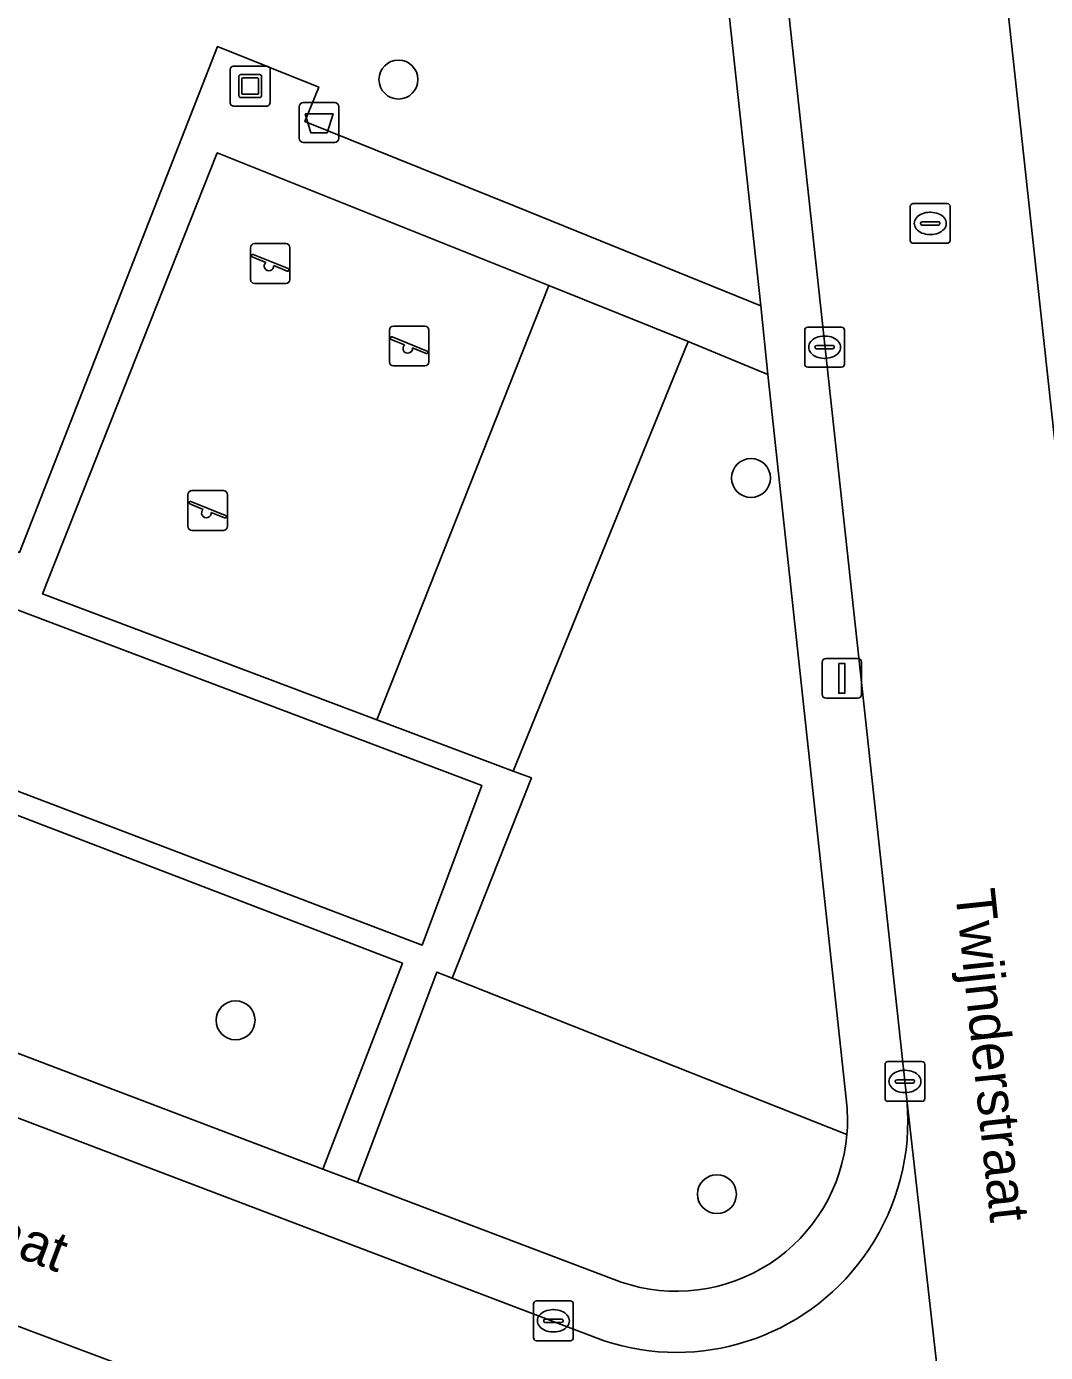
# Model space of a CAD drawing. Extents: x 160023 to 161302, y 384750 to 385707.
# Drawn here: x 161032.38 to 161057.97, y 385151.97 to 385185.27 of the extents above; entities that cross this region are included whole.
import ezdxf

# ---------------------------------------------------------------- set-up
doc = ezdxf.new("R2010")
doc.units = 0
for name, color, linetype in [('IMGEO_Afvalbak', 7, 'Continuous'), ('IMGEO_Boom', 7, 'Continuous'), ('IMGEO_Groenvoorziening', 7, 'Continuous'), ('IMGEO_Kolk', 7, 'Continuous'), ('IMGEO_Kunstobject', 7, 'Continuous'), ('IMGEO_Lichtmast', 7, 'Continuous'), ('IMGEO_Openbare_ruimte_label', 7, 'Continuous'), ('IMGEO_Rijbaan_lokaal_open', 7, 'Continuous'), ('IMGEO_Rioolput', 7, 'Continuous'), ('IMGEO_Speelvoorziening', 7, 'Continuous'), ('IMGEO_Terreindeel_halfverhard', 7, 'Continuous'), ('IMGEO_Terreindeel_zand', 7, 'Continuous'), ('IMGEO_Voetpad_open', 7, 'Continuous')]:
    doc.layers.add(name, color=color, linetype=linetype)

msp = doc.modelspace()

# ---------------------------------------------------------------- linework, layer by layer
at = {"layer": 'IMGEO_Afvalbak'}
for p, q in [((161039.231, 385182.458), (161039.231, 385183.258)), ((161039.231, 385183.258), (161039.231, 385182.458)), ((161039.331, 385183.358), (161040.121, 385183.358)), ((161040.121, 385183.358), (161039.331, 385183.358)), ((161040.221, 385183.258), (161040.221, 385182.458)), ((161040.221, 385182.458), (161040.221, 385183.258)), ((161040.121, 385182.358), (161039.331, 385182.358)), ((161039.331, 385182.358), (161040.121, 385182.358))]:
    msp.add_line(p, q, dxfattribs=at)
msp.add_lwpolyline([(161039.374, 385183.072), (161040.078, 385183.072), (161039.929, 385182.602), (161039.523, 385182.602), (161039.374, 385183.072)], dxfattribs=at)
for centre, start, end in [((161039.331, 385183.258), 90, 180), ((161039.331, 385183.258), 90, 180), ((161040.121, 385183.258), 0, 90), ((161040.121, 385183.258), 360, 90), ((161039.331, 385182.458), 180, 270), ((161039.331, 385182.458), 180, 270), ((161040.121, 385182.458), 270, 0), ((161040.121, 385182.458), 270, 0)]:
    msp.add_arc(centre, 0.1, start, end, dxfattribs=at)
at = {"layer": 'IMGEO_Boom'}
for centre in [(161041.72, 385183.936), (161050.573, 385173.93), (161037.63, 385160.312), (161049.717, 385155.947)]:
    msp.add_circle(centre, 0.489, dxfattribs=at)
at = {"layer": 'IMGEO_Groenvoorziening'}
for points in [[(161035.792, 385209.124), (161025.065, 385181.727), (161024.503, 385180.297), (161022.697, 385175.662), (161032.204, 385172.061), (161037.176, 385184.764), (161039.719, 385183.742), (161039.373, 385182.881), (161044.629, 385180.762), (161050.818, 385178.251), (161047.612, 385207.722)], [(161050.994, 385176.53), (161048.991, 385177.36), (161044.6, 385166.573), (161045.059, 385166.401), (161043.067, 385161.373), (161052.981, 385157.445)], [(161052.979, 385158.181), (161052.961, 385158.344), (161050.994, 385176.53)], [(161022.128, 385163.297), (161039.825, 385156.574), (161041.819, 385161.747), (161027.27, 385167.333)], [(161052.981, 385157.445), (161043.067, 385161.373), (161042.687, 385161.523), (161040.689, 385156.247), (161047.312, 385153.74)]]:
    msp.add_lwpolyline(points, dxfattribs=at)
msp.add_lwpolyline([(161044.6, 385166.573), (161048.991, 385177.36), (161045.496, 385178.766), (161041.175, 385167.856)], close=True, dxfattribs=at)
for centre, radius, start, end in [((161048.756, 385157.802), 4.24, 355.1766, 5.1348), ((161048.702, 385157.802), 4.294, 251.106, 355.2276)]:
    msp.add_arc(centre, radius, start, end, dxfattribs=at)
at = {"layer": 'IMGEO_Kolk'}
for p, q in [((161051.921, 385176.789), (161051.921, 385177.641)), ((161051.996, 385177.715), (161052.848, 385177.715)), ((161052.922, 385177.641), (161052.922, 385176.789)), ((161052.223, 385177.258), (161052.621, 385177.258)), ((161052.409, 385177.495), (161052.434, 385177.495)), ((161052.18, 385177.209), (161052.18, 385177.221)), ((161052.618, 385177.172), (161052.22, 385177.172)), ((161052.432, 385176.935), (161052.407, 385176.935)), ((161052.664, 385177.221), (161052.664, 385177.209)), ((161052.848, 385176.715), (161051.996, 385176.715)), ((161054.013, 385159.278), (161054.865, 385159.278)), ((161053.938, 385158.352), (161053.938, 385159.204)), ((161054.426, 385159.058), (161054.451, 385159.058)), ((161054.939, 385159.204), (161054.939, 385158.352)), ((161054.197, 385158.772), (161054.197, 385158.784)), ((161054.635, 385158.735), (161054.237, 385158.735)), ((161054.24, 385158.821), (161054.638, 385158.821)), ((161054.681, 385158.784), (161054.681, 385158.772)), ((161054.865, 385158.278), (161054.013, 385158.278)), ((161054.449, 385158.498), (161054.424, 385158.498)), ((161045.185, 385153.267), (161046.037, 385153.267)), ((161045.11, 385152.341), (161045.11, 385153.193)), ((161045.598, 385153.047), (161045.623, 385153.047)), ((161046.111, 385153.193), (161046.111, 385152.341)), ((161045.369, 385152.761), (161045.369, 385152.773)), ((161045.807, 385152.724), (161045.409, 385152.724)), ((161045.412, 385152.81), (161045.81, 385152.81)), ((161045.853, 385152.773), (161045.853, 385152.761)), ((161046.037, 385152.267), (161045.185, 385152.267)), ((161045.621, 385152.487), (161045.596, 385152.487))]:
    msp.add_line(p, q, dxfattribs=at)
for points in [[(161051.921, 385176.789), (161051.921, 385177.641)], [(161051.996, 385177.715), (161052.848, 385177.715)], [(161052.922, 385177.641), (161052.922, 385176.789)], [(161052.848, 385176.715), (161051.996, 385176.715)], [(161054.013, 385159.278), (161054.865, 385159.278)], [(161053.938, 385158.352), (161053.938, 385159.204)], [(161054.939, 385159.204), (161054.939, 385158.352)], [(161054.865, 385158.278), (161054.013, 385158.278)], [(161045.185, 385153.267), (161046.037, 385153.267)], [(161045.11, 385152.341), (161045.11, 385153.193)], [(161046.111, 385153.193), (161046.111, 385152.341)], [(161046.037, 385152.267), (161045.185, 385152.267)]]:
    msp.add_lwpolyline(points, dxfattribs=at)
for centre, radius, start, end in [((161051.998, 385177.639), 0.0765, 91.552, 178.448), ((161051.998, 385177.639), 0.0765, 91.552, 178.448), ((161052.846, 385177.639), 0.0765, 1.552, 88.448), ((161052.846, 385177.639), 0.0765, 1.552, 88.448), ((161052.22, 385177.218), 0.0403, 85.8775, 175.7526), ((161052.625, 385177.22), 0.0386, 1.7309, 96.639), ((161052.217, 385177.208), 0.0366, 178.938, 274.7102), ((161052.621, 385177.215), 0.043, 264.8664, 352.4533), ((161051.998, 385176.791), 0.0765, 181.552, 268.448), ((161051.998, 385176.791), 0.0765, 181.552, 268.448), ((161052.846, 385176.791), 0.0765, 271.552, 358.448), ((161052.846, 385176.791), 0.0765, 271.552, 358.448), ((161054.015, 385159.202), 0.0765, 91.552, 178.448), ((161054.015, 385159.202), 0.0765, 91.552, 178.448), ((161054.863, 385159.202), 0.0765, 1.552, 88.448), ((161054.863, 385159.202), 0.0765, 1.552, 88.448), ((161054.237, 385158.781), 0.0403, 85.8775, 175.7526), ((161054.234, 385158.771), 0.0366, 178.938, 274.7102), ((161054.638, 385158.778), 0.043, 264.8664, 352.4533), ((161054.642, 385158.783), 0.0386, 1.7309, 96.639), ((161054.015, 385158.354), 0.0765, 181.552, 268.448), ((161054.015, 385158.354), 0.0765, 181.552, 268.448), ((161054.863, 385158.354), 0.0765, 271.552, 358.448), ((161054.863, 385158.354), 0.0765, 271.552, 358.448), ((161045.187, 385153.191), 0.0765, 91.552, 178.448), ((161045.187, 385153.191), 0.0765, 91.552, 178.448), ((161046.035, 385153.191), 0.0765, 1.552, 88.448), ((161046.035, 385153.191), 0.0765, 1.552, 88.448), ((161045.409, 385152.77), 0.0403, 85.8775, 175.7526), ((161045.406, 385152.76), 0.0366, 178.938, 274.7102), ((161045.81, 385152.767), 0.043, 264.8664, 352.4533), ((161045.814, 385152.772), 0.0386, 1.7309, 96.639), ((161045.187, 385152.343), 0.0765, 181.552, 268.448), ((161045.187, 385152.343), 0.0765, 181.552, 268.448), ((161046.035, 385152.343), 0.0765, 271.552, 358.448), ((161046.035, 385152.343), 0.0765, 271.552, 358.448)]:
    msp.add_arc(centre, radius, start, end, dxfattribs=at)
for centre, major_axis, ratio, start_param, end_param in [((161052.408, 385177.215), (-0.387, 0.002), 0.722429, 4.712389, 7.853982), ((161052.433, 385177.215), (-0.39, 0.002), 0.717154, 1.570796, 4.712389), ((161054.425, 385158.778), (-0.387, 0.002), 0.722429, 4.712389, 7.853982), ((161054.45, 385158.778), (-0.39, 0.002), 0.717154, 1.570796, 4.712389), ((161045.597, 385152.767), (-0.387, 0.002), 0.722429, 4.712389, 7.853982), ((161045.622, 385152.767), (-0.39, 0.002), 0.717154, 1.570796, 4.712389)]:
    msp.add_ellipse(centre, major_axis=major_axis, ratio=ratio, start_param=start_param, end_param=end_param, dxfattribs=at)
at = {"layer": 'IMGEO_Kunstobject'}
for p, q in [((161038.412, 385184.271), (161037.571, 385184.271)), ((161038.412, 385184.271), (161037.571, 385184.271)), ((161037.496, 385184.187), (161037.496, 385183.346)), ((161037.496, 385184.187), (161037.496, 385183.346)), ((161037.71, 385183.535), (161037.71, 385184.009)), ((161037.76, 385184.059), (161038.234, 385184.059)), ((161037.79, 385183.959), (161037.79, 385183.585)), ((161038.184, 385183.979), (161037.81, 385183.979)), ((161038.204, 385183.585), (161038.204, 385183.959)), ((161038.284, 385184.009), (161038.284, 385183.535)), ((161038.496, 385183.355), (161038.496, 385184.196)), ((161038.496, 385183.355), (161038.496, 385184.196)), ((161037.81, 385183.565), (161038.184, 385183.565)), ((161037.58, 385183.271), (161038.421, 385183.271)), ((161037.58, 385183.271), (161038.421, 385183.271)), ((161038.234, 385183.485), (161037.76, 385183.485))]:
    msp.add_line(p, q, dxfattribs=at)
for centre, radius, start, end in [((161037.574, 385184.193), 0.0779, 92.4484, 184.2845), ((161037.574, 385184.193), 0.0779, 92.4484, 184.2845), ((161038.418, 385184.193), 0.0779, 2.4484, 94.2845), ((161038.418, 385184.193), 0.0779, 2.4484, 94.2845), ((161037.76, 385184.009), 0.05, 90, 180), ((161037.81, 385183.959), 0.02, 90, 180), ((161038.184, 385183.959), 0.02, 360, 90), ((161038.234, 385184.009), 0.05, 360, 90), ((161037.81, 385183.585), 0.02, 180, 270), ((161038.184, 385183.585), 0.02, 270, 0), ((161037.574, 385183.349), 0.0779, 182.4484, 274.2845), ((161037.574, 385183.349), 0.0779, 182.4484, 274.2845), ((161037.76, 385183.535), 0.05, 180, 270), ((161038.234, 385183.535), 0.05, 270, 0), ((161038.418, 385183.349), 0.0779, 272.4484, 4.2845), ((161038.418, 385183.349), 0.0779, 272.4484, 4.2845)]:
    msp.add_arc(centre, radius, start, end, dxfattribs=at)
at = {"layer": 'IMGEO_Lichtmast'}
for p, q in [((161052.358, 385168.501), (161052.358, 385169.301)), ((161052.358, 385169.301), (161052.358, 385168.501)), ((161052.458, 385169.401), (161053.248, 385169.401)), ((161053.248, 385169.401), (161052.458, 385169.401)), ((161053.348, 385169.301), (161053.348, 385168.501)), ((161053.348, 385168.501), (161053.348, 385169.301)), ((161053.248, 385168.401), (161052.458, 385168.401)), ((161052.458, 385168.401), (161053.248, 385168.401))]:
    msp.add_line(p, q, dxfattribs=at)
msp.add_lwpolyline([(161052.778, 385169.276), (161052.928, 385169.276), (161052.928, 385168.526), (161052.778, 385168.526), (161052.778, 385169.276)], dxfattribs=at)
for centre, start, end in [((161052.458, 385169.301), 90, 180), ((161052.458, 385169.301), 90, 180), ((161053.248, 385169.301), 0, 90), ((161053.248, 385169.301), 360, 90), ((161052.458, 385168.501), 180, 270), ((161052.458, 385168.501), 180, 270), ((161053.248, 385168.501), 270, 0), ((161053.248, 385168.501), 270, 0)]:
    msp.add_arc(centre, 0.1, start, end, dxfattribs=at)
at = {"layer": 'IMGEO_Rijbaan_lokaal_open'}
msp.add_lwpolyline([(161056.441, 385191.005), (161056.095, 385194.195), (161055.611, 385198.657), (161055.449, 385200.025), (161050.024, 385199.383), (161054.485, 385158.322), (161056.609, 385139.482), (161056.603, 385139.055), (161056.706, 385138.102), (161062.14, 385138.694)], close=True, dxfattribs=at)
for points in [[(161046.883, 385152.266), (161021.863, 385161.77)], [(161056.603, 385139.055), (161056.609, 385139.482), (161054.485, 385158.322), (161054.504, 385158.044)], [(161020.002, 385157.204), (161052.331, 385145.052)]]:
    msp.add_lwpolyline(points, dxfattribs=at)
for centre, radius, start, end in [((161048.709, 385157.781), 5.801, 323.8321, 2.6013), ((161048.702, 385157.78), 5.806, 251.743, 323.876)]:
    msp.add_arc(centre, radius, start, end, dxfattribs=at)
at = {"layer": 'IMGEO_Rioolput'}
for p, q in [((161054.573, 385179.898), (161054.573, 385180.75)), ((161054.648, 385180.824), (161055.5, 385180.824)), ((161055.061, 385180.604), (161055.086, 385180.604)), ((161055.574, 385180.75), (161055.574, 385179.898)), ((161054.832, 385180.318), (161054.832, 385180.33)), ((161055.27, 385180.281), (161054.872, 385180.281)), ((161054.875, 385180.367), (161055.273, 385180.367)), ((161055.316, 385180.33), (161055.316, 385180.318)), ((161055.084, 385180.044), (161055.059, 385180.044)), ((161055.5, 385179.824), (161054.648, 385179.824))]:
    msp.add_line(p, q, dxfattribs=at)
for points in [[(161054.573, 385179.898), (161054.573, 385180.75)], [(161054.648, 385180.824), (161055.5, 385180.824)], [(161055.574, 385180.75), (161055.574, 385179.898)], [(161055.5, 385179.824), (161054.648, 385179.824)]]:
    msp.add_lwpolyline(points, dxfattribs=at)
for centre, radius, start, end in [((161054.65, 385180.748), 0.0765, 91.552, 178.448), ((161054.65, 385180.748), 0.0765, 91.552, 178.448), ((161055.498, 385180.748), 0.0765, 1.552, 88.448), ((161055.498, 385180.748), 0.0765, 1.552, 88.448), ((161054.872, 385180.327), 0.0403, 85.8775, 175.7526), ((161054.869, 385180.317), 0.0366, 178.938, 274.7102), ((161055.273, 385180.324), 0.043, 264.8664, 352.4533), ((161055.277, 385180.329), 0.0386, 1.7309, 96.639), ((161054.65, 385179.9), 0.0765, 181.552, 268.448), ((161054.65, 385179.9), 0.0765, 181.552, 268.448), ((161055.498, 385179.9), 0.0765, 271.552, 358.448), ((161055.498, 385179.9), 0.0765, 271.552, 358.448)]:
    msp.add_arc(centre, radius, start, end, dxfattribs=at)
for centre, major_axis, ratio, start_param, end_param in [((161055.06, 385180.324), (-0.387, 0.002), 0.722429, 4.712389, 7.853982), ((161055.085, 385180.324), (-0.39, 0.002), 0.717154, 1.570796, 4.712389)]:
    msp.add_ellipse(centre, major_axis=major_axis, ratio=ratio, start_param=start_param, end_param=end_param, dxfattribs=at)
at = {"layer": 'IMGEO_Speelvoorziening'}
for p, q in [((161038.006, 385178.916), (161038.006, 385179.716)), ((161038.006, 385179.716), (161038.006, 385178.916)), ((161038.106, 385179.816), (161038.896, 385179.816)), ((161038.896, 385179.816), (161038.106, 385179.816)), ((161038.996, 385179.716), (161038.996, 385178.916)), ((161038.996, 385178.916), (161038.996, 385179.716)), ((161038.389, 385179.344), (161038.05, 385179.481)), ((161038.075, 385179.541), (161038.951, 385179.188)), ((161038.927, 385179.128), (161038.587, 385179.265)), ((161038.896, 385178.816), (161038.106, 385178.816)), ((161038.106, 385178.816), (161038.896, 385178.816)), ((161041.492, 385176.847), (161041.492, 385177.647)), ((161041.492, 385177.647), (161041.492, 385176.847)), ((161041.592, 385177.747), (161042.382, 385177.747)), ((161042.382, 385177.747), (161041.592, 385177.747)), ((161042.482, 385177.647), (161042.482, 385176.847)), ((161042.482, 385176.847), (161042.482, 385177.647)), ((161041.875, 385177.275), (161041.536, 385177.412)), ((161041.561, 385177.472), (161042.437, 385177.119)), ((161042.413, 385177.059), (161042.073, 385177.196)), ((161042.382, 385176.747), (161041.592, 385176.747)), ((161041.592, 385176.747), (161042.382, 385176.747)), ((161036.535, 385173.615), (161037.325, 385173.615)), ((161037.325, 385173.615), (161036.535, 385173.615)), ((161036.435, 385172.715), (161036.435, 385173.515)), ((161036.435, 385173.515), (161036.435, 385172.715)), ((161036.818, 385173.143), (161036.479, 385173.28)), ((161036.504, 385173.34), (161037.38, 385172.987)), ((161037.425, 385173.515), (161037.425, 385172.715)), ((161037.425, 385172.715), (161037.425, 385173.515)), ((161037.356, 385172.927), (161037.016, 385173.064)), ((161037.325, 385172.615), (161036.535, 385172.615)), ((161036.535, 385172.615), (161037.325, 385172.615))]:
    msp.add_line(p, q, dxfattribs=at)
for centre, radius, start, end in [((161038.106, 385179.716), 0.1, 90, 180), ((161038.106, 385179.716), 0.1, 90, 180), ((161038.896, 385179.716), 0.1, 0, 90), ((161038.896, 385179.716), 0.1, 360, 90), ((161038.063, 385179.511), 0.0327, 68.078, 248.078), ((161038.468, 385179.254), 0.12, 130.9928, 5.1632), ((161038.106, 385178.916), 0.1, 180, 270), ((161038.106, 385178.916), 0.1, 180, 270), ((161038.896, 385178.916), 0.1, 270, 0), ((161038.896, 385178.916), 0.1, 270, 0), ((161038.939, 385179.158), 0.0327, 248.078, 68.078), ((161041.592, 385177.647), 0.1, 90, 180), ((161041.592, 385177.647), 0.1, 90, 180), ((161042.382, 385177.647), 0.1, 0, 90), ((161042.382, 385177.647), 0.1, 360, 90), ((161041.549, 385177.442), 0.0327, 68.078, 248.078), ((161041.954, 385177.185), 0.12, 130.9928, 5.1632), ((161042.425, 385177.089), 0.0327, 248.078, 68.078), ((161041.592, 385176.847), 0.1, 180, 270), ((161041.592, 385176.847), 0.1, 180, 270), ((161042.382, 385176.847), 0.1, 270, 0), ((161042.382, 385176.847), 0.1, 270, 0), ((161036.535, 385173.515), 0.1, 90, 180), ((161036.535, 385173.515), 0.1, 90, 180), ((161037.325, 385173.515), 0.1, 0, 90), ((161037.325, 385173.515), 0.1, 360, 90), ((161036.492, 385173.31), 0.0327, 68.078, 248.078), ((161036.897, 385173.053), 0.12, 130.9928, 5.1632), ((161037.368, 385172.957), 0.0327, 248.078, 68.078), ((161036.535, 385172.715), 0.1, 180, 270), ((161036.535, 385172.715), 0.1, 180, 270), ((161037.325, 385172.715), 0.1, 270, 0), ((161037.325, 385172.715), 0.1, 270, 0)]:
    msp.add_arc(centre, radius, start, end, dxfattribs=at)
at = {"layer": 'IMGEO_Terreindeel_halfverhard'}
msp.add_lwpolyline([(161042.313, 385162.2), (161043.811, 385166.206), (161029.549, 385171.601), (161028.044, 385167.632)], close=True, dxfattribs=at)
at = {"layer": 'IMGEO_Terreindeel_zand'}
msp.add_lwpolyline([(161041.175, 385167.856), (161045.496, 385178.766), (161037.171, 385182.093), (161032.784, 385171.025)], close=True, dxfattribs=at)
at = {"layer": 'IMGEO_Voetpad_open'}
for points in [[(161058.152, 385212.019), (161057.793, 385215.51), (161057.793, 385215.518), (161057.439, 385218.855), (161057.203, 385223.507), (161057.664, 385227.563), (161058.204, 385230.533), (161051.988, 385232.389), (161052.31, 385229.392), (161055.124, 385202.766), (161055.449, 385200.025), (161055.611, 385198.657), (161056.095, 385194.195), (161056.592, 385194.248), (161056.938, 385191.058), (161056.441, 385191.005), (161062.14, 385138.694), (161062.447, 385135.875), (161068.403, 385081.213), (161068.467, 385080.621)], [(161054.504, 385158.044), (161054.485, 385158.322), (161050.024, 385199.383), (161049.725, 385202.127), (161048.97, 385209.079), (161046.578, 385232.049)], [(161046.97, 385213.568), (161047.612, 385207.722), (161050.818, 385178.251), (161050.994, 385176.53), (161052.961, 385158.344), (161052.979, 385158.181)], [(161027.27, 385167.333), (161041.819, 385161.747), (161039.825, 385156.574), (161040.689, 385156.247), (161042.687, 385161.523), (161043.067, 385161.373), (161045.059, 385166.401), (161044.6, 385166.573), (161041.175, 385167.856), (161032.784, 385171.025), (161037.171, 385182.093), (161045.496, 385178.766), (161048.991, 385177.36), (161050.994, 385176.53), (161050.818, 385178.251), (161044.629, 385180.762), (161039.373, 385182.881), (161039.719, 385183.742), (161037.176, 385184.764), (161032.204, 385172.061)], [(161047.312, 385153.74), (161040.689, 385156.247), (161039.825, 385156.574), (161022.128, 385163.297)], [(161021.863, 385161.77), (161046.883, 385152.266)], [(161012.274, 385153.429), (161010.633, 385149.207), (161013.372, 385148.078), (161015.194, 385152.762), (161017.318, 385151.969), (161018.091, 385154.132), (161024.145, 385151.818), (161036.472, 385147.127), (161051.07, 385141.566), (161051.136, 385140.955), (161052.735, 385140.344), (161052.331, 385145.052), (161020.002, 385157.204)]]:
    msp.add_lwpolyline(points, dxfattribs=at)
msp.add_lwpolyline([(161043.811, 385166.206), (161042.313, 385162.2), (161028.044, 385167.632), (161029.549, 385171.601)], close=True, dxfattribs=at)
for centre, radius, start, end in [((161048.756, 385157.802), 4.24, 355.1766, 5.1348), ((161048.709, 385157.781), 5.801, 323.8321, 2.6013), ((161048.702, 385157.802), 4.294, 251.106, 355.2276), ((161048.702, 385157.78), 5.806, 251.743, 323.876)]:
    msp.add_arc(centre, radius, start, end, dxfattribs=at)

# ---------------------------------------------------------------- texts
at = {"layer": 'IMGEO_Openbare_ruimte_label'}
for s, rotation, p in [('Twijnderstraat', 276.087, (161055.696, 385163.563)), ('Scheerderstraat', 339.444, (161024.26, 385157.319))]:
    msp.add_text(s, height=1, rotation=rotation, dxfattribs=at).set_placement(p)

doc.saveas('drawing.dxf')
